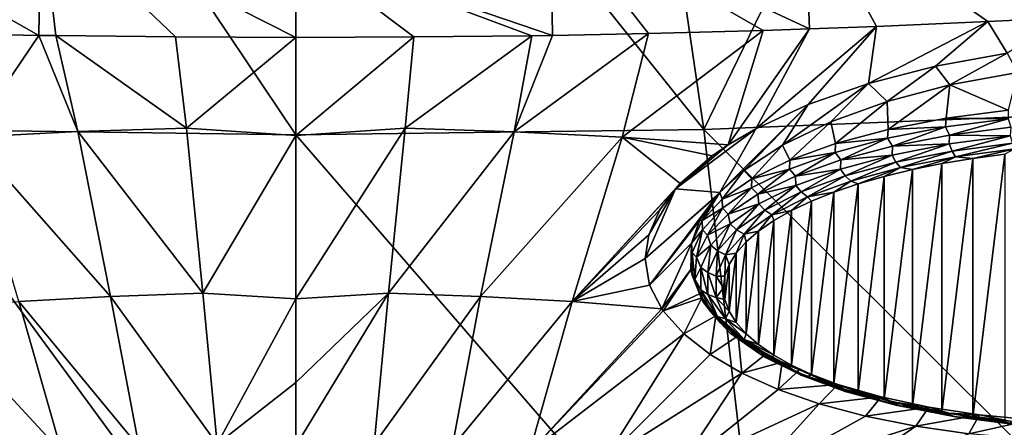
# Model space of a CAD drawing. Header units: metres. Extents: x -90 to 304, y -90 to 74.
# Tile 305 of 570: x 237.55 to 246.29, y -0.75 to 2.87. Entities that reach past the tile are written whole.
import ezdxf

# ---------------------------------------------------------------- set-up
doc = ezdxf.new("R2010")
doc.units = ezdxf.units.M
doc.layers.add('solid_21662050_350', color=7, linetype='CONTINUOUS')

msp = doc.modelspace()

# ---------------------------------------------------------------- linework, layer by layer
at = {"layer": 'solid_21662050_350'}
for points in [[(248.803192, 6.760581, 220.157166), (245.89743, 6.570577, 220.686584), (247.230484, 2.037899, 226.900864)], [(245.89743, 6.570577, 220.686584), (242.95726, 6.456635, 221.00473), (243.626358, 1.89407, 227.302094)], [(245.89743, 6.570577, 220.686584), (243.626358, 1.89407, 227.302094), (247.230484, 2.037899, 226.900864)], [(236.899963, 6.461707, 220.992294), (236.376099, 1.895188, 227.30072), (240, 1.846817, 227.435074)], [(236.899963, 6.461707, 220.992294), (240, 1.846817, 227.435074), (240, 6.41942, 221.109741)], [(242.95726, 6.456635, 221.00473), (240, 6.41942, 221.109741), (243.626358, 1.89407, 227.302094)], [(240, 6.41942, 221.109741), (240, 1.846817, 227.435074), (243.626358, 1.89407, 227.302094)], [(237.717682, 2.728787, 159.861526), (236.74086, 2.748549, 159.852005), (235.485153, 3.996901, 157.219147)], [(237.737213, 3.855853, 157.429031), (237.717682, 2.728787, 159.861526), (235.485153, 3.996901, 157.219147)], [(244.514832, 3.996897, 157.219147), (244.563766, 2.786388, 159.832855), (242.262787, 3.855853, 157.429031)], [(244.514832, 3.996897, 157.219147), (246.843216, 2.884603, 159.780426), (246.147812, 2.850255, 159.799072)], [(244.514832, 3.996897, 157.219147), (246.147812, 2.850255, 159.799072), (245.158539, 2.808026, 159.821594)], [(244.514832, 3.996897, 157.219147), (245.158539, 2.808026, 159.821594), (244.563766, 2.786388, 159.832855)], [(237.86911, 2.726369, 159.862656), (237.717682, 2.728787, 159.861526), (237.737213, 3.855853, 157.429031)], [(240, 3.506255, 158.155914), (240, 2.710597, 159.868927), (237.737213, 3.855853, 157.429031)], [(238.933716, 2.714266, 159.86795), (237.737213, 3.855853, 157.429031), (240, 2.710597, 159.868927)], [(238.933716, 2.714266, 159.86795), (237.86911, 2.726369, 159.862656), (237.737213, 3.855853, 157.429031)], [(242.262787, 3.855853, 157.429031), (242.281311, 2.728769, 159.861526), (240, 3.506255, 158.155914)], [(242.262787, 3.855853, 157.429031), (244.563766, 2.786388, 159.832855), (244.152985, 2.773035, 159.839722)], [(242.262787, 3.855853, 157.429031), (244.152985, 2.773035, 159.839722), (243.132248, 2.745571, 159.85347)], [(242.262787, 3.855853, 157.429031), (243.132248, 2.745571, 159.85347), (242.281311, 2.728769, 159.861526)], [(240, 3.506255, 158.155914), (242.281311, 2.728769, 159.861526), (242.096069, 2.725837, 159.8629)], [(240, 3.506255, 158.155914), (242.096069, 2.725837, 159.8629), (241.049072, 2.71414, 159.867996)], [(240, 3.506255, 158.155914), (241.049072, 2.71414, 159.867996), (240, 2.710597, 159.868927)], [(244.085358, 1.899403, 161.731918), (244.563766, 2.786388, 159.832855), (245.158539, 2.808026, 159.821594)], [(244.55162, 2.114477, 161.285004), (244.085358, 1.899403, 161.731918), (245.158539, 2.808026, 159.821594)], [(245.087784, 2.300788, 160.910645), (244.55162, 2.114477, 161.285004), (245.158539, 2.808026, 159.821594)], [(245.087784, 2.300788, 160.910645), (245.158539, 2.808026, 159.821594), (246.147812, 2.850255, 159.799072)], [(245.681564, 2.454117, 160.617264), (245.087784, 2.300788, 160.910645), (246.147812, 2.850255, 159.799072)], [(246.320206, 2.571103, 160.411362), (245.681564, 2.454117, 160.617264), (246.147812, 2.850255, 159.799072)], [(246.320206, 2.571103, 160.411362), (246.147812, 2.850255, 159.799072), (246.843216, 2.884603, 159.780426)], [(237.107193, 1.824657, 161.845032), (236.74086, 2.748549, 159.852005), (237.717682, 2.728787, 159.861526)], [(238.065475, 1.874485, 161.706619), (237.107193, 1.824657, 161.845032), (237.717682, 2.728787, 159.861526)], [(238.065475, 1.874485, 161.706619), (237.717682, 2.728787, 159.861526), (237.86911, 2.726369, 159.862656)], [(239.030945, 1.904456, 161.623383), (237.86911, 2.726369, 159.862656), (238.933716, 2.714266, 159.86795)], [(239.030945, 1.904456, 161.623383), (238.065475, 1.874485, 161.706619), (237.86911, 2.726369, 159.862656)], [(239.030945, 1.904456, 161.623383), (238.933716, 2.714266, 159.86795), (240, 2.710597, 159.868927)], [(240, 1.841338, 161.756439), (240, 2.710597, 159.868927), (241.049072, 2.71414, 159.867996)], [(240.97139, 1.904406, 161.62352), (240, 1.841338, 161.756439), (241.049072, 2.71414, 159.867996)], [(240.97139, 1.904406, 161.62352), (241.049072, 2.71414, 159.867996), (242.096069, 2.725837, 159.8629)], [(241.939163, 1.874288, 161.707169), (240.97139, 1.904406, 161.62352), (242.096069, 2.725837, 159.8629)], [(241.939163, 1.874288, 161.707169), (242.281311, 2.728769, 159.861526), (243.132248, 2.745571, 159.85347)], [(242.899704, 1.824218, 161.846237), (241.939163, 1.874288, 161.707169), (243.132248, 2.745571, 159.85347)], [(241.939163, 1.874288, 161.707169), (242.096069, 2.725837, 159.8629), (242.281311, 2.728769, 159.861526)], [(242.899704, 1.824218, 161.846237), (243.132248, 2.745571, 159.85347), (244.152985, 2.773035, 159.839722)], [(243.840988, 1.756765, 162.034546), (242.899704, 1.824218, 161.846237), (244.152985, 2.773035, 159.839722)], [(243.840988, 1.756765, 162.034546), (244.152985, 2.773035, 159.839722), (244.563766, 2.786388, 159.832855)], [(244.085358, 1.899403, 161.731918), (243.840988, 1.756765, 162.034546), (244.563766, 2.786388, 159.832855)], [(239.030945, 1.904456, 161.623383), (240, 2.710597, 159.868927), (240, 1.841338, 161.756439)], [(245.810272, 2.28849, 160.985672), (245.681564, 2.454117, 160.617264), (246.320206, 2.571103, 160.411362)], [(246.410065, 2.399859, 160.788681), (245.810272, 2.28849, 160.985672), (246.320206, 2.571103, 160.411362)], [(245.253448, 2.141363, 161.268616), (245.087784, 2.300788, 160.910645), (245.681564, 2.454117, 160.617264)], [(245.810272, 2.28849, 160.985672), (245.253448, 2.141363, 161.268616), (245.681564, 2.454117, 160.617264)], [(246.329178, 2.066496, 160.694), (245.810272, 2.28849, 160.985672), (246.410065, 2.399859, 160.788681)], [(244.324753, 1.755592, 162.061691), (244.55162, 2.114477, 161.285004), (245.087784, 2.300788, 160.910645)], [(244.753952, 1.962202, 161.630371), (244.324753, 1.755592, 162.061691), (245.087784, 2.300788, 160.910645)], [(245.253448, 2.141363, 161.268616), (244.753952, 1.962202, 161.630371), (245.087784, 2.300788, 160.910645)], [(245.26091, 1.893665, 161.174057), (245.253448, 2.141363, 161.268616), (245.810272, 2.28849, 160.985672)], [(245.26091, 1.893665, 161.174057), (245.810272, 2.28849, 160.985672), (245.776062, 1.993542, 160.896637)], [(245.776062, 1.993542, 160.896637), (245.810272, 2.28849, 160.985672), (246.329178, 2.066496, 160.694)], [(243.767517, 1.336121, 162.967575), (244.085358, 1.899403, 161.731918), (244.55162, 2.114477, 161.285004)], [(243.980927, 1.529905, 162.544846), (243.767517, 1.336121, 162.967575), (244.55162, 2.114477, 161.285004)], [(244.324753, 1.755592, 162.061691), (243.980927, 1.529905, 162.544846), (244.55162, 2.114477, 161.285004)], [(244.795074, 1.769064, 161.520142), (244.753952, 1.962202, 161.630371), (245.253448, 2.141363, 161.268616)], [(244.795074, 1.769064, 161.520142), (245.253448, 2.141363, 161.268616), (245.26091, 1.893665, 161.174057)], [(247.230484, 2.037899, 226.900864), (243.626358, 1.89407, 227.302094), (248.36145, -2.821896, 232.902344)], [(245.776062, 1.993542, 160.896637), (246.329178, 2.066496, 160.694), (246.326401, 1.98953, 160.678558)], [(244.388779, 1.622484, 161.927292), (244.324753, 1.755592, 162.061691), (244.753952, 1.962202, 161.630371)], [(244.388779, 1.622484, 161.927292), (244.753952, 1.962202, 161.630371), (244.795074, 1.769064, 161.520142)], [(245.26091, 1.893665, 161.174057), (245.776062, 1.993542, 160.896637), (245.772308, 1.916038, 160.88269)], [(245.776062, 1.993542, 160.896637), (246.326401, 1.98953, 160.678558), (245.772308, 1.916038, 160.88269)], [(245.772308, 1.916038, 160.88269), (246.326401, 1.98953, 160.678558), (245.806671, 1.842183, 160.874023)], [(246.326401, 1.98953, 160.678558), (246.350311, 1.913235, 160.676666), (245.806671, 1.842183, 160.874023)], [(236.376099, 1.895188, 227.30072), (235.808182, -2.98675, 233.363953), (240, -3.042531, 233.51889)], [(236.376099, 1.895188, 227.30072), (240, -3.042531, 233.51889), (240, 1.846817, 227.435074)], [(238.065475, 1.874485, 161.706619), (238.354752, 0.413097, 164.995087), (237.107193, 1.824657, 161.845032)], [(239.030945, 1.904456, 161.623383), (239.175522, 0.441124, 164.917236), (238.065475, 1.874485, 161.706619)], [(238.065475, 1.874485, 161.706619), (239.175522, 0.441124, 164.917236), (238.354752, 0.413097, 164.995087)], [(239.030945, 1.904456, 161.623383), (240, 1.841338, 161.756439), (239.175522, 0.441124, 164.917236)], [(239.175522, 0.441124, 164.917236), (240, 1.841338, 161.756439), (240, 0.390856, 165.028946)], [(240, 0.390856, 165.028946), (240, 1.841338, 161.756439), (240.97139, 1.904406, 161.62352)], [(240, 0.390856, 165.028946), (240.97139, 1.904406, 161.62352), (240.822968, 0.441156, 164.917145)], [(243.626358, 1.89407, 227.302094), (240, 1.846817, 227.435074), (244.193527, -2.987869, 233.365204)], [(240, 1.846817, 227.435074), (240, -3.042531, 233.51889), (244.193527, -2.987869, 233.365204)], [(240.822968, 0.441156, 164.917145), (240.97139, 1.904406, 161.62352), (241.939163, 1.874288, 161.707169)], [(240.822968, 0.441156, 164.917145), (241.939163, 1.874288, 161.707169), (241.642242, 0.41323, 164.994705)], [(241.642242, 0.41323, 164.994705), (241.939163, 1.874288, 161.707169), (242.899704, 1.824218, 161.846237)], [(243.37326, 1.368574, 162.877167), (243.840988, 1.756765, 162.034546), (244.085358, 1.899403, 161.731918)], [(243.767517, 1.336121, 162.967575), (243.37326, 1.368574, 162.877167), (244.085358, 1.899403, 161.731918)], [(243.626358, 1.89407, 227.302094), (244.193527, -2.987869, 233.365204), (248.36145, -2.821896, 232.902344)], [(244.795074, 1.769064, 161.520142), (245.26091, 1.893665, 161.174057), (245.256653, 1.815447, 161.162094)], [(245.256653, 1.815447, 161.162094), (245.772308, 1.916038, 160.88269), (245.299683, 1.744873, 161.144318)], [(245.26091, 1.893665, 161.174057), (245.772308, 1.916038, 160.88269), (245.256653, 1.815447, 161.162094)], [(245.772308, 1.916038, 160.88269), (245.806671, 1.842183, 160.874023), (245.299683, 1.744873, 161.144318)], [(245.299683, 1.744873, 161.144318), (245.806671, 1.842183, 160.874023), (245.802643, 1.765111, 160.904556)], [(245.806671, 1.842183, 160.874023), (246.346909, 1.837469, 160.703568), (245.802643, 1.765111, 160.904556)], [(245.829636, 1.701257, 160.941147), (245.802643, 1.765111, 160.904556), (246.346909, 1.837469, 160.703568)], [(245.806671, 1.842183, 160.874023), (246.350311, 1.913235, 160.676666), (246.346909, 1.837469, 160.703568)], [(246.36525, 1.772464, 160.743362), (245.829636, 1.701257, 160.941147), (246.346909, 1.837469, 160.703568)], [(237.107193, 1.824657, 161.845032), (238.354752, 0.413097, 164.995087), (237.541367, 0.366524, 165.124435)], [(241.642242, 0.41323, 164.994705), (242.899704, 1.824218, 161.846237), (242.454193, 0.366826, 165.123596)], [(243.415512, 1.414585, 162.776031), (242.454193, 0.366826, 165.123596), (242.899704, 1.824218, 161.846237)], [(243.700134, 1.660568, 162.240952), (242.899704, 1.824218, 161.846237), (243.840988, 1.756765, 162.034546)], [(243.700134, 1.660568, 162.240952), (243.415512, 1.414585, 162.776031), (242.899704, 1.824218, 161.846237)], [(243.700134, 1.660568, 162.240952), (243.840988, 1.756765, 162.034546), (243.37326, 1.368574, 162.877167)], [(244.05101, 1.457152, 162.38652), (243.980927, 1.529905, 162.544846), (244.324753, 1.755592, 162.061691)], [(244.05101, 1.457152, 162.38652), (244.324753, 1.755592, 162.061691), (244.388779, 1.622484, 161.927292)], [(244.388779, 1.622484, 161.927292), (244.795074, 1.769064, 161.520142), (244.790894, 1.689996, 161.510544)], [(244.790894, 1.689996, 161.510544), (245.256653, 1.815447, 161.162094), (244.840347, 1.623414, 161.481689)], [(244.795074, 1.769064, 161.520142), (245.256653, 1.815447, 161.162094), (244.790894, 1.689996, 161.510544)], [(245.256653, 1.815447, 161.162094), (245.299683, 1.744873, 161.144318), (244.840347, 1.623414, 161.481689)], [(245.299683, 1.744873, 161.144318), (245.802643, 1.765111, 160.904556), (245.29628, 1.666082, 161.179611)], [(245.331329, 1.603804, 161.211838), (245.29628, 1.666082, 161.179611), (245.802643, 1.765111, 160.904556)], [(245.829636, 1.701257, 160.941147), (245.331329, 1.603804, 161.211838), (245.802643, 1.765111, 160.904556)], [(245.861069, 1.650981, 160.992432), (245.829636, 1.701257, 160.941147), (246.36525, 1.772464, 160.743362)], [(246.386612, 1.720848, 160.79837), (245.861069, 1.650981, 160.992432), (246.36525, 1.772464, 160.743362)], [(244.385391, 1.542476, 161.920303), (244.790894, 1.689996, 161.510544), (244.438614, 1.480434, 161.87883)], [(244.388779, 1.622484, 161.927292), (244.790894, 1.689996, 161.510544), (244.385391, 1.542476, 161.920303)], [(244.790894, 1.689996, 161.510544), (244.840347, 1.623414, 161.481689), (244.438614, 1.480434, 161.87883)], [(244.840347, 1.623414, 161.481689), (245.29628, 1.666082, 161.179611), (244.839157, 1.542596, 161.522614)], [(244.88147, 1.482281, 161.549377), (244.839157, 1.542596, 161.522614), (245.29628, 1.666082, 161.179611)], [(244.840347, 1.623414, 161.481689), (245.299683, 1.744873, 161.144318), (245.29628, 1.666082, 161.179611)], [(245.331329, 1.603804, 161.211838), (244.88147, 1.482281, 161.549377), (245.29628, 1.666082, 161.179611)], [(245.372147, 1.555361, 161.258026), (245.331329, 1.603804, 161.211838), (245.829636, 1.701257, 160.941147)], [(245.861069, 1.650981, 160.992432), (245.372147, 1.555361, 161.258026), (245.829636, 1.701257, 160.941147)], [(246.386612, 1.720848, 160.79837), (246.014343, 1.636482, 161.002762), (245.861069, 1.650981, 160.992432)], [(246.386612, 1.720848, 160.79837), (246.299301, 1.674125, 160.898209), (246.014343, 1.636482, 161.002762)], [(246.014343, -0.659234, 167.379364), (246.014343, 1.636482, 161.002762), (246.299301, 1.674125, 160.898209)], [(246.299301, -0.696878, 167.483917), (246.014343, -0.659234, 167.379364), (246.299301, 1.674125, 160.898209)], [(243.700134, 1.660568, 162.240952), (243.37326, 1.368574, 162.877167), (243.415512, 1.414585, 162.776031)], [(244.05101, 1.457152, 162.38652), (244.388779, 1.622484, 161.927292), (244.385391, 1.542476, 161.920303)], [(244.438614, 1.480434, 161.87883), (244.840347, 1.623414, 161.481689), (244.839157, 1.542596, 161.522614)], [(244.930756, 1.436126, 161.589218), (244.88147, 1.482281, 161.549377), (245.331329, 1.603804, 161.211838)], [(245.372147, 1.555361, 161.258026), (244.930756, 1.436126, 161.589218), (245.331329, 1.603804, 161.211838)], [(245.861069, 1.650981, 160.992432), (245.476776, 1.537975, 161.276382), (245.372147, 1.555361, 161.258026)], [(245.476761, -0.560727, 167.105743), (245.476776, 1.537975, 161.276382), (245.739548, 1.590996, 161.129105)], [(245.739548, -0.613749, 167.253021), (245.476761, -0.560727, 167.105743), (245.739548, 1.590996, 161.129105)], [(245.861069, 1.650981, 160.992432), (245.739548, 1.590996, 161.129105), (245.476776, 1.537975, 161.276382)], [(245.861069, 1.650981, 160.992432), (246.014343, 1.636482, 161.002762), (245.739548, 1.590996, 161.129105)], [(245.739548, -0.613749, 167.253021), (245.739548, 1.590996, 161.129105), (246.014343, 1.636482, 161.002762)], [(246.014343, -0.659234, 167.379364), (245.739548, -0.613749, 167.253021), (246.014343, 1.636482, 161.002762)], [(243.789185, 1.276708, 162.887711), (243.767517, 1.336121, 162.967575), (243.980927, 1.529905, 162.544846)], [(243.789185, 1.276708, 162.887711), (243.980927, 1.529905, 162.544846), (244.05101, 1.457152, 162.38652)], [(244.049179, 1.376166, 162.382233), (244.385391, 1.542476, 161.920303), (244.10318, 1.319032, 162.327133)], [(244.05101, 1.457152, 162.38652), (244.385391, 1.542476, 161.920303), (244.049179, 1.376166, 162.382233)], [(244.385391, 1.542476, 161.920303), (244.438614, 1.480434, 161.87883), (244.10318, 1.319032, 162.327133)], [(244.438614, 1.480434, 161.87883), (244.839157, 1.542596, 161.522614), (244.441452, 1.39741, 161.925888)], [(244.490112, 1.339404, 161.946228), (244.441452, 1.39741, 161.925888), (244.839157, 1.542596, 161.522614)], [(244.88147, 1.482281, 161.549377), (244.490112, 1.339404, 161.946228), (244.839157, 1.542596, 161.522614)], [(245.372147, 1.555361, 161.258026), (244.994415, 1.410838, 161.629517), (244.930756, 1.436126, 161.589218)], [(245.372147, 1.555361, 161.258026), (245.227844, 1.47779, 161.443542), (244.994415, 1.410838, 161.629517)], [(245.372147, 1.555361, 161.258026), (245.476776, 1.537975, 161.276382), (245.227844, 1.47779, 161.443542)], [(245.227844, -0.500542, 166.938583), (245.227844, 1.47779, 161.443542), (245.476776, 1.537975, 161.276382)], [(245.476761, -0.560727, 167.105743), (245.227844, -0.500542, 166.938583), (245.476776, 1.537975, 161.276382)], [(243.415512, 1.414585, 162.776031), (243.37326, 1.368574, 162.877167), (242.454193, 0.366826, 165.123596)], [(243.789185, 1.276708, 162.887711), (244.05101, 1.457152, 162.38652), (244.049179, 1.376166, 162.382233)], [(244.10318, 1.319032, 162.327133), (244.438614, 1.480434, 161.87883), (244.441452, 1.39741, 161.925888)], [(244.546753, 1.295938, 161.978592), (244.490112, 1.339404, 161.946228), (244.88147, 1.482281, 161.549377)], [(244.930756, 1.436126, 161.589218), (244.546753, 1.295938, 161.978592), (244.88147, 1.482281, 161.549377)], [(244.930756, 1.436126, 161.589218), (244.778107, 1.337588, 161.832977), (244.546753, 1.295938, 161.978592)], [(244.930756, 1.436126, 161.589218), (244.994415, 1.410838, 161.629517), (244.778107, 1.337588, 161.832977)], [(244.778107, -0.36034, 166.549149), (244.778107, 1.337588, 161.832977), (244.994415, 1.410838, 161.629517)], [(244.994415, -0.433591, 166.752609), (244.778107, -0.36034, 166.549149), (244.994415, 1.410838, 161.629517)], [(244.994415, -0.433591, 166.752609), (244.994415, 1.410838, 161.629517), (245.227844, 1.47779, 161.443542)], [(245.227844, -0.500542, 166.938583), (244.994415, -0.433591, 166.752609), (245.227844, 1.47779, 161.443542)], [(243.37326, 1.368574, 162.877167), (243.233795, 1.180264, 163.294296), (242.454193, 0.366826, 165.123596)], [(243.37326, 1.368574, 162.877167), (243.104782, 0.750608, 164.264084), (243.135452, 0.959581, 163.789352)], [(243.767517, 1.336121, 162.967575), (243.104782, 0.750608, 164.264084), (243.37326, 1.368574, 162.877167)], [(243.739594, 1.305134, 163.035751), (243.104782, 0.750608, 164.264084), (243.767517, 1.336121, 162.967575)], [(243.37326, 1.368574, 162.877167), (243.135452, 0.959581, 163.789352), (243.233795, 1.180264, 163.294296)], [(243.609055, 1.085126, 163.419861), (243.739594, 1.305134, 163.035751), (243.767517, 1.336121, 162.967575)], [(243.609055, 1.085126, 163.419861), (243.767517, 1.336121, 162.967575), (243.789185, 1.276708, 162.887711)], [(243.789185, 1.276708, 162.887711), (244.049179, 1.376166, 162.382233), (243.789719, 1.194768, 162.886093)], [(243.789719, 1.194768, 162.886093), (244.049179, 1.376166, 162.382233), (243.841293, 1.142701, 162.81691)], [(244.049179, 1.376166, 162.382233), (244.10318, 1.319032, 162.327133), (243.841293, 1.142701, 162.81691)], [(243.841293, 1.142701, 162.81691), (244.10318, 1.319032, 162.327133), (244.112091, 1.233767, 162.380417)], [(244.10318, 1.319032, 162.327133), (244.441452, 1.39741, 161.925888), (244.112091, 1.233767, 162.380417)], [(244.165985, 1.178365, 162.393539), (244.112091, 1.233767, 162.380417), (244.441452, 1.39741, 161.925888)], [(244.490112, 1.339404, 161.946228), (244.165985, 1.178365, 162.393539), (244.441452, 1.39741, 161.925888)], [(244.228729, 1.137929, 162.41748), (244.165985, 1.178365, 162.393539), (244.490112, 1.339404, 161.946228)], [(244.546753, 1.295938, 161.978592), (244.228729, 1.137929, 162.41748), (244.490112, 1.339404, 161.946228)], [(244.546753, 1.295938, 161.978592), (244.778107, 1.337588, 161.832977), (244.580429, 1.258541, 162.052536)], [(244.580429, -0.281293, 166.32959), (244.580429, 1.258541, 162.052536), (244.778107, 1.337588, 161.832977)], [(244.778107, -0.36034, 166.549149), (244.580429, -0.281293, 166.32959), (244.778107, 1.337588, 161.832977)], [(243.739594, 1.305134, 163.035751), (243.142944, 0.512336, 164.812469), (243.104782, 0.750608, 164.264084)], [(243.739594, 1.305134, 163.035751), (243.589676, 1.090346, 163.512573), (243.142944, 0.512336, 164.812469)], [(243.609055, 1.085126, 163.419861), (243.589676, 1.090346, 163.512573), (243.739594, 1.305134, 163.035751)], [(243.609055, 1.085126, 163.419861), (243.789185, 1.276708, 162.887711), (243.789719, 1.194768, 162.886093)], [(243.841293, 1.142701, 162.81691), (244.112091, 1.233767, 162.380417), (243.858398, 1.055324, 162.876068)], [(243.916321, 1.00276, 162.881302), (243.858398, 1.055324, 162.876068), (244.112091, 1.233767, 162.380417)], [(244.165985, 1.178365, 162.393539), (243.916321, 1.00276, 162.881302), (244.112091, 1.233767, 162.380417)], [(244.546753, 1.295938, 161.978592), (244.402664, 1.174223, 162.286743), (244.228729, 1.137929, 162.41748)], [(244.546753, 1.295938, 161.978592), (244.580429, 1.258541, 162.052536), (244.402664, 1.174223, 162.286743)], [(244.402664, -0.196975, 166.095383), (244.402664, 1.174223, 162.286743), (244.580429, 1.258541, 162.052536)], [(244.580429, -0.281293, 166.32959), (244.402664, -0.196975, 166.095383), (244.580429, 1.258541, 162.052536)], [(243.233795, 1.180264, 163.294296), (243.135452, 0.959581, 163.789352), (242.454193, 0.366826, 165.123596)], [(243.609055, 1.085126, 163.419861), (243.789719, 1.194768, 162.886093), (243.612793, 1.002316, 163.420654)], [(243.612793, 1.002316, 163.420654), (243.789719, 1.194768, 162.886093), (243.658646, 0.955261, 163.337555)], [(243.789719, 1.194768, 162.886093), (243.841293, 1.142701, 162.81691), (243.658646, 0.955261, 163.337555)], [(243.658646, 0.955261, 163.337555), (243.841293, 1.142701, 162.81691), (243.858398, 1.055324, 162.876068)], [(243.983765, 0.965629, 162.896072), (243.916321, 1.00276, 162.881302), (244.165985, 1.178365, 162.393539)], [(244.228729, 1.137929, 162.41748), (243.983765, 0.965629, 162.896072), (244.165985, 1.178365, 162.393539)], [(244.228729, 1.137929, 162.41748), (244.11174, 0.992155, 162.79245), (243.983765, 0.965629, 162.896072)], [(244.228729, 1.137929, 162.41748), (244.246094, 1.085232, 162.53392), (244.11174, 0.992155, 162.79245)], [(244.228729, 1.137929, 162.41748), (244.402664, 1.174223, 162.286743), (244.246094, 1.085232, 162.53392)], [(244.246094, -0.107985, 165.848206), (244.246094, 1.085232, 162.53392), (244.402664, 1.174223, 162.286743)], [(244.402664, -0.196975, 166.095383), (244.246094, -0.107985, 165.848206), (244.402664, 1.174223, 162.286743)], [(243.589676, 1.090346, 163.512573), (243.514618, 0.886625, 163.971207), (243.142944, 0.512336, 164.812469)], [(243.609055, 1.085126, 163.419861), (243.514618, 0.886625, 163.971207), (243.589676, 1.090346, 163.512573)], [(243.609055, 1.085126, 163.419861), (243.612793, 1.002316, 163.420654), (243.514618, 0.886625, 163.971207)], [(243.658646, 0.955261, 163.337555), (243.858398, 1.055324, 162.876068), (243.686066, 0.866066, 163.401749)], [(243.746719, 0.816512, 163.398621), (243.686066, 0.866066, 163.401749), (243.858398, 1.055324, 162.876068)], [(243.916321, 1.00276, 162.881302), (243.746719, 0.816512, 163.398621), (243.858398, 1.055324, 162.876068)], [(244.11174, -0.014907, 165.589676), (244.11174, 0.992155, 162.79245), (244.246094, 1.085232, 162.53392)], [(244.246094, -0.107985, 165.848206), (244.11174, -0.014907, 165.589676), (244.246094, 1.085232, 162.53392)], [(243.522339, 0.803091, 163.974014), (243.514618, 0.886625, 163.971207), (243.612793, 1.002316, 163.420654)], [(243.522339, 0.803091, 163.974014), (243.612793, 1.002316, 163.420654), (243.559189, 0.76077, 163.877762)], [(243.612793, 1.002316, 163.420654), (243.658646, 0.955261, 163.337555), (243.559189, 0.76077, 163.877762)], [(243.817368, 0.782887, 163.403656), (243.746719, 0.816512, 163.398621), (243.916321, 1.00276, 162.881302)], [(243.983765, 0.965629, 162.896072), (243.817368, 0.782887, 163.403656), (243.916321, 1.00276, 162.881302)], [(243.983765, 0.965629, 162.896072), (243.913254, 0.796349, 163.336319), (243.817368, 0.782887, 163.403656)], [(243.983765, 0.965629, 162.896072), (244.000534, 0.895639, 163.060532), (243.913254, 0.796349, 163.336319)], [(243.983765, 0.965629, 162.896072), (244.11174, 0.992155, 162.79245), (244.000534, 0.895639, 163.060532)], [(244.000534, 0.081609, 165.321594), (244.000534, 0.895639, 163.060532), (244.11174, 0.992155, 162.79245)], [(244.11174, -0.014907, 165.589676), (244.000534, 0.081609, 165.321594), (244.11174, 0.992155, 162.79245)], [(243.135452, 0.959581, 163.789352), (243.104782, 0.750608, 164.264084), (242.454193, 0.366826, 165.123596)], [(243.514618, 0.886625, 163.971207), (243.25206, 0.301562, 165.304474), (243.142944, 0.512336, 164.812469)], [(243.514618, 0.886625, 163.971207), (243.50975, 0.652919, 164.504959), (243.25206, 0.301562, 165.304474)], [(243.522339, 0.803091, 163.974014), (243.50975, 0.652919, 164.504959), (243.514618, 0.886625, 163.971207)], [(243.559189, 0.76077, 163.877762), (243.658646, 0.955261, 163.337555), (243.686066, 0.866066, 163.401749)], [(243.913254, 0.180899, 165.045807), (243.913254, 0.796349, 163.336319), (244.000534, 0.895639, 163.060532)], [(244.000534, 0.081609, 165.321594), (243.913254, 0.180899, 165.045807), (244.000534, 0.895639, 163.060532)], [(243.52037, 0.601525, 164.53389), (243.50975, 0.652919, 164.504959), (243.522339, 0.803091, 163.974014)], [(243.52037, 0.601525, 164.53389), (243.522339, 0.803091, 163.974014), (243.545059, 0.563441, 164.425873)], [(243.522339, 0.803091, 163.974014), (243.559189, 0.76077, 163.877762), (243.545059, 0.563441, 164.425873)], [(243.559189, 0.76077, 163.877762), (243.686066, 0.866066, 163.401749), (243.598923, 0.670221, 163.945724)], [(243.660965, 0.623782, 163.933945), (243.598923, 0.670221, 163.945724), (243.686066, 0.866066, 163.401749)], [(243.746719, 0.816512, 163.398621), (243.660965, 0.623782, 163.933945), (243.686066, 0.866066, 163.401749)], [(243.733215, 0.593784, 163.928909), (243.660965, 0.623782, 163.933945), (243.746719, 0.816512, 163.398621)], [(243.817368, 0.782887, 163.403656), (243.733215, 0.593784, 163.928909), (243.746719, 0.816512, 163.398621)], [(243.817368, 0.782887, 163.403656), (243.913254, 0.796349, 163.336319), (243.850479, 0.694944, 163.617981)], [(243.850479, 0.282304, 164.764145), (243.850479, 0.694944, 163.617981), (243.913254, 0.796349, 163.336319)], [(243.913254, 0.180899, 165.045807), (243.850479, 0.282304, 164.764145), (243.913254, 0.796349, 163.336319)], [(243.104782, 0.750608, 164.264084), (243.142944, 0.512336, 164.812469), (242.454193, 0.366826, 165.123596)], [(243.545059, 0.563441, 164.425873), (243.559189, 0.76077, 163.877762), (243.598923, 0.670221, 163.945724)], [(243.817368, 0.782887, 163.403656), (243.812637, 0.592143, 163.903534), (243.733215, 0.593784, 163.928909)], [(243.817368, 0.782887, 163.403656), (243.850479, 0.694944, 163.617981), (243.812637, 0.592143, 163.903534)], [(243.50975, 0.652919, 164.504959), (243.26326, 0.285599, 165.342026), (243.25206, 0.301562, 165.304474)], [(243.50975, 0.652919, 164.504959), (243.587296, 0.435848, 165.008316), (243.26326, 0.285599, 165.342026)], [(243.52037, 0.601525, 164.53389), (243.587296, 0.435848, 165.008316), (243.50975, 0.652919, 164.504959)], [(243.545059, 0.563441, 164.425873), (243.598923, 0.670221, 163.945724), (243.598923, 0.472164, 164.49585)], [(243.660965, 0.428875, 164.475327), (243.598923, 0.472164, 164.49585), (243.598923, 0.670221, 163.945724)], [(243.660965, 0.623782, 163.933945), (243.660965, 0.428875, 164.475327), (243.598923, 0.670221, 163.945724)], [(243.733215, 0.402546, 164.460098), (243.660965, 0.428875, 164.475327), (243.660965, 0.623782, 163.933945)], [(243.733215, 0.593784, 163.928909), (243.733215, 0.402546, 164.460098), (243.660965, 0.623782, 163.933945)], [(243.812637, 0.385105, 164.478592), (243.812637, 0.592143, 163.903534), (243.850479, 0.694944, 163.617981)], [(243.850479, 0.282304, 164.764145), (243.812637, 0.385105, 164.478592), (243.850479, 0.694944, 163.617981)], [(243.52037, 0.601525, 164.53389), (243.607422, 0.401176, 165.089432), (243.587296, 0.435848, 165.008316)], [(243.52037, 0.601525, 164.53389), (243.616592, 0.367546, 164.969986), (243.607422, 0.401176, 165.089432)], [(243.52037, 0.601525, 164.53389), (243.545059, 0.563441, 164.425873), (243.616592, 0.367546, 164.969986)], [(243.616592, 0.367546, 164.969986), (243.545059, 0.563441, 164.425873), (243.598923, 0.472164, 164.49585)], [(243.733215, 0.593784, 163.928909), (243.812637, 0.592143, 163.903534), (243.800003, 0.488624, 164.191055)], [(243.733215, 0.593784, 163.928909), (243.800003, 0.488624, 164.191055), (243.733215, 0.402546, 164.460098)], [(243.812637, 0.385105, 164.478592), (243.800003, 0.488624, 164.191055), (243.812637, 0.592143, 163.903534)], [(238.354752, 0.413097, 164.995087), (239.175522, 0.441124, 164.917236), (239.302307, -0.896761, 168.076904)], [(239.175522, 0.441124, 164.917236), (240, 0.390856, 165.028946), (239.302307, -0.896761, 168.076904)], [(240.822968, 0.441156, 164.917145), (240.697693, -0.896761, 168.076904), (240, -0.913983, 168.115265)], [(240.822968, 0.441156, 164.917145), (240, -0.913983, 168.115265), (240, -0.35037, 166.764664)], [(240, 0.390856, 165.028946), (240.822968, 0.441156, 164.917145), (240, -0.35037, 166.764664)], [(240.822968, 0.441156, 164.917145), (241.642242, 0.41323, 164.994705), (240.697693, -0.896761, 168.076904)], [(243.142944, 0.512336, 164.812469), (243.25206, 0.301562, 165.304474), (242.454193, 0.366826, 165.123596)], [(243.616592, 0.367546, 164.969986), (243.598923, 0.472164, 164.49585), (243.686066, 0.276319, 165.039841)], [(243.746719, 0.236146, 165.010651), (243.686066, 0.276319, 165.039841), (243.598923, 0.472164, 164.49585)], [(243.660965, 0.428875, 164.475327), (243.746719, 0.236146, 165.010651), (243.598923, 0.472164, 164.49585)], [(243.733215, 0.402546, 164.460098), (243.800003, 0.488624, 164.191055), (243.812637, 0.385105, 164.478592)], [(236.745972, 0.299541, 165.30925), (237.541367, 0.366524, 165.124435), (237.924118, -0.970702, 168.282288)], [(237.541367, 0.366524, 165.124435), (238.354752, 0.413097, 164.995087), (238.608917, -0.92456, 168.154129)], [(237.541367, 0.366524, 165.124435), (238.608917, -0.92456, 168.154129), (237.924118, -0.970702, 168.282288)], [(238.354752, 0.413097, 164.995087), (239.302307, -0.896761, 168.076904), (238.608917, -0.92456, 168.154129)], [(239.302307, -0.896761, 168.076904), (240, 0.390856, 165.028946), (240, -0.35037, 166.764664)], [(241.642242, 0.41323, 164.994705), (241.391083, -0.92456, 168.154129), (240.697693, -0.896761, 168.076904)], [(241.642242, 0.41323, 164.994705), (242.454193, 0.366826, 165.123596), (241.391083, -0.92456, 168.154129)], [(242.454193, 0.366826, 165.123596), (242.075882, -0.970702, 168.282288), (241.391083, -0.92456, 168.154129)], [(242.454193, 0.366826, 165.123596), (243.25206, 0.301562, 165.304474), (242.075882, -0.970702, 168.282288)], [(243.587296, 0.435848, 165.008316), (243.607422, 0.401176, 165.089432), (243.26326, 0.285599, 165.342026)], [(243.607422, 0.401176, 165.089432), (243.447525, 0.079916, 165.829575), (243.26326, 0.285599, 165.342026)], [(243.607422, 0.401176, 165.089432), (243.730789, 0.240396, 165.468414), (243.447525, 0.079916, 165.829575)], [(243.772217, 0.177328, 165.498337), (243.730789, 0.240396, 165.468414), (243.607422, 0.401176, 165.089432)], [(243.772217, 0.177328, 165.498337), (243.607422, 0.401176, 165.089432), (243.616592, 0.367546, 164.969986)], [(243.772217, 0.177328, 165.498337), (243.616592, 0.367546, 164.969986), (243.686066, 0.276319, 165.039841)], [(243.817368, 0.213443, 164.985352), (243.746719, 0.236146, 165.010651), (243.660965, 0.428875, 164.475327)], [(243.733215, 0.402546, 164.460098), (243.817368, 0.213443, 164.985352), (243.660965, 0.428875, 164.475327)], [(243.733215, 0.402546, 164.460098), (243.812637, 0.385105, 164.478592), (243.850479, 0.282304, 164.764145)], [(243.733215, 0.402546, 164.460098), (243.850479, 0.282304, 164.764145), (243.817368, 0.213443, 164.985352)], [(236.745972, 0.299541, 165.30925), (237.924118, -0.970702, 168.282288), (237.252106, -1.034902, 168.460617)], [(243.25206, 0.301562, 165.304474), (243.26326, 0.285599, 165.342026), (242.075882, -0.970702, 168.282288)], [(243.26326, 0.285599, 165.342026), (243.447525, 0.079916, 165.829575), (242.075882, -0.970702, 168.282288)], [(243.772217, 0.177328, 165.498337), (243.686066, 0.276319, 165.039841), (243.858398, 0.087061, 165.565521)], [(243.916321, 0.049898, 165.527969), (243.858398, 0.087061, 165.565521), (243.686066, 0.276319, 165.039841)], [(243.746719, 0.236146, 165.010651), (243.916321, 0.049898, 165.527969), (243.686066, 0.276319, 165.039841)], [(243.817368, 0.213443, 164.985352), (243.850479, 0.282304, 164.764145), (243.913254, 0.180899, 165.045807)], [(243.730789, 0.240396, 165.468414), (243.682159, -0.103526, 166.271194), (243.447525, 0.079916, 165.829575)], [(243.730789, 0.240396, 165.468414), (243.929428, 0.063896, 165.890396), (243.682159, -0.103526, 166.271194)], [(243.772217, 0.177328, 165.498337), (243.929428, 0.063896, 165.890396), (243.730789, 0.240396, 165.468414)], [(243.983765, 0.0307, 165.492935), (243.916321, 0.049898, 165.527969), (243.746719, 0.236146, 165.010651)], [(243.817368, 0.213443, 164.985352), (243.983765, 0.0307, 165.492935), (243.746719, 0.236146, 165.010651)], [(244.008575, -0.003093, 165.999481), (243.929428, 0.063896, 165.890396), (243.772217, 0.177328, 165.498337)], [(244.008575, -0.003093, 165.999481), (243.772217, 0.177328, 165.498337), (243.858398, 0.087061, 165.565521)], [(243.817368, 0.213443, 164.985352), (243.913254, 0.180899, 165.045807), (244.000534, 0.081609, 165.321594)], [(243.817368, 0.213443, 164.985352), (244.000534, 0.081609, 165.321594), (243.983765, 0.0307, 165.492935)], [(243.447525, 0.079916, 165.829575), (242.747894, -1.034902, 168.460617), (242.075882, -0.970702, 168.282288)], [(243.447525, 0.079916, 165.829575), (243.682159, -0.103526, 166.271194), (242.747894, -1.034902, 168.460617)], [(243.929428, 0.063896, 165.890396), (243.962997, -0.267862, 166.673645), (243.682159, -0.103526, 166.271194)], [(244.008575, -0.003093, 165.999481), (243.858398, 0.087061, 165.565521), (244.112091, -0.091383, 166.061157)], [(244.165985, -0.125707, 166.015732), (244.112091, -0.091383, 166.061157), (243.858398, 0.087061, 165.565521)], [(243.916321, 0.049898, 165.527969), (244.165985, -0.125707, 166.015732), (243.858398, 0.087061, 165.565521)], [(244.228729, -0.1416, 165.971512), (244.165985, -0.125707, 166.015732), (243.916321, 0.049898, 165.527969)], [(243.983765, 0.0307, 165.492935), (244.228729, -0.1416, 165.971512), (243.916321, 0.049898, 165.527969)], [(243.929428, 0.063896, 165.890396), (244.177826, -0.095836, 166.278809), (243.962997, -0.267862, 166.673645)], [(244.008575, -0.003093, 165.999481), (244.177826, -0.095836, 166.278809), (243.929428, 0.063896, 165.890396)], [(243.983765, 0.0307, 165.492935), (244.000534, 0.081609, 165.321594), (244.11174, -0.014907, 165.589676)], [(243.983765, 0.0307, 165.492935), (244.11174, -0.014907, 165.589676), (244.246094, -0.107985, 165.848206)], [(243.983765, 0.0307, 165.492935), (244.246094, -0.107985, 165.848206), (244.228729, -0.1416, 165.971512)], [(244.008575, -0.003093, 165.999481), (244.320572, -0.170111, 166.462036), (244.177826, -0.095836, 166.278809)], [(244.008575, -0.003093, 165.999481), (244.112091, -0.091383, 166.061157), (244.320572, -0.170111, 166.462036)], [(243.682159, -0.103526, 166.271194), (243.962997, -0.267862, 166.673645), (242.747894, -1.034902, 168.460617)], [(244.177826, -0.095836, 166.278809), (244.320572, -0.170111, 166.462036), (243.962997, -0.267862, 166.673645)], [(244.320572, -0.170111, 166.462036), (244.284332, -0.412743, 167.035553), (243.962997, -0.267862, 166.673645)], [(244.112091, -0.091383, 166.061157), (244.441452, -0.255025, 166.515701), (244.320572, -0.170111, 166.462036)], [(244.490112, -0.286747, 166.463043), (244.441452, -0.255025, 166.515701), (244.112091, -0.091383, 166.061157)], [(244.165985, -0.125707, 166.015732), (244.490112, -0.286747, 166.463043), (244.112091, -0.091383, 166.061157)], [(244.546753, -0.299608, 166.4104), (244.490112, -0.286747, 166.463043), (244.165985, -0.125707, 166.015732)], [(244.228729, -0.1416, 165.971512), (244.546753, -0.299608, 166.4104), (244.165985, -0.125707, 166.015732)], [(244.228729, -0.1416, 165.971512), (244.246094, -0.107985, 165.848206), (244.402664, -0.196975, 166.095383)], [(244.228729, -0.1416, 165.971512), (244.402664, -0.196975, 166.095383), (244.580429, -0.281293, 166.32959)], [(244.228729, -0.1416, 165.971512), (244.580429, -0.281293, 166.32959), (244.546753, -0.299608, 166.4104)], [(244.320572, -0.170111, 166.462036), (244.47377, -0.239866, 166.635941), (244.284332, -0.412743, 167.035553)], [(244.441452, -0.255025, 166.515701), (244.47377, -0.239866, 166.635941), (244.320572, -0.170111, 166.462036)], [(244.47377, -0.239866, 166.635941), (244.815811, -0.367859, 166.960968), (244.284332, -0.412743, 167.035553)], [(244.441452, -0.255025, 166.515701), (244.839157, -0.400211, 166.918961), (244.47377, -0.239866, 166.635941)], [(244.88147, -0.429624, 166.859894), (244.839157, -0.400211, 166.918961), (244.441452, -0.255025, 166.515701)], [(244.490112, -0.286747, 166.463043), (244.88147, -0.429624, 166.859894), (244.441452, -0.255025, 166.515701)], [(244.839157, -0.400211, 166.918961), (244.815811, -0.367859, 166.960968), (244.47377, -0.239866, 166.635941)], [(243.962997, -0.267862, 166.673645), (243.402969, -1.116764, 168.687988), (242.747894, -1.034902, 168.460617)], [(243.962997, -0.267862, 166.673645), (244.284332, -0.412743, 167.035553), (243.402969, -1.116764, 168.687988)], [(244.930756, -0.439796, 166.799789), (244.88147, -0.429624, 166.859894), (244.490112, -0.286747, 166.463043)], [(244.546753, -0.299608, 166.4104), (244.930756, -0.439796, 166.799789), (244.490112, -0.286747, 166.463043)], [(244.546753, -0.299608, 166.4104), (244.580429, -0.281293, 166.32959), (244.778107, -0.36034, 166.549149)], [(244.546753, -0.299608, 166.4104), (244.778107, -0.36034, 166.549149), (244.930756, -0.439796, 166.799789)], [(239.302307, -0.896761, 168.076904), (240, -0.35037, 166.764664), (240, -0.913983, 168.115265)], [(244.284332, -0.412743, 167.035553), (244.650574, -0.540293, 167.362152), (243.402969, -1.116764, 168.687988)], [(244.815811, -0.367859, 166.960968), (244.650574, -0.540293, 167.362152), (244.284332, -0.412743, 167.035553)], [(244.815811, -0.367859, 166.960968), (245.200882, -0.478169, 167.249878), (244.650574, -0.540293, 167.362152)], [(244.930756, -0.439796, 166.799789), (244.778107, -0.36034, 166.549149), (244.994415, -0.433591, 166.752609)], [(245.29628, -0.523698, 167.261963), (245.200882, -0.478169, 167.249878), (244.815811, -0.367859, 166.960968)], [(244.839157, -0.400211, 166.918961), (245.29628, -0.523698, 167.261963), (244.815811, -0.367859, 166.960968)], [(245.331329, -0.551146, 167.197433), (245.29628, -0.523698, 167.261963), (244.839157, -0.400211, 166.918961)], [(244.88147, -0.429624, 166.859894), (245.331329, -0.551146, 167.197433), (244.839157, -0.400211, 166.918961)], [(245.372147, -0.559032, 167.130981), (245.331329, -0.551146, 167.197433), (244.88147, -0.429624, 166.859894)], [(244.930756, -0.439796, 166.799789), (245.372147, -0.559032, 167.130981), (244.88147, -0.429624, 166.859894)], [(244.930756, -0.439796, 166.799789), (244.994415, -0.433591, 166.752609), (245.227844, -0.500542, 166.938583)], [(245.200882, -0.478169, 167.249878), (245.061737, -0.650251, 167.652908), (244.650574, -0.540293, 167.362152)], [(244.930756, -0.439796, 166.799789), (245.227844, -0.500542, 166.938583), (245.372147, -0.559032, 167.130981)], [(245.200882, -0.478169, 167.249878), (245.622665, -0.568443, 167.496735), (245.061737, -0.650251, 167.652908)], [(245.29628, -0.523698, 167.261963), (245.622665, -0.568443, 167.496735), (245.200882, -0.478169, 167.249878)], [(245.372147, -0.559032, 167.130981), (245.227844, -0.500542, 166.938583), (245.476761, -0.560727, 167.105743)], [(245.29628, -0.523698, 167.261963), (245.802643, -0.622727, 167.537033), (245.622665, -0.568443, 167.496735)], [(245.829636, -0.648599, 167.468124), (245.802643, -0.622727, 167.537033), (245.29628, -0.523698, 167.261963)], [(245.331329, -0.551146, 167.197433), (245.829636, -0.648599, 167.468124), (245.29628, -0.523698, 167.261963)], [(244.650574, -0.540293, 167.362152), (244.037064, -1.215784, 168.963028), (243.402969, -1.116764, 168.687988)], [(244.650574, -0.540293, 167.362152), (245.061737, -0.650251, 167.652908), (244.037064, -1.215784, 168.963028)], [(245.622665, -0.568443, 167.496735), (245.508881, -0.73931, 167.899475), (245.061737, -0.650251, 167.652908)], [(245.861069, -0.654651, 167.396576), (245.829636, -0.648599, 167.468124), (245.331329, -0.551146, 167.197433)], [(245.372147, -0.559032, 167.130981), (245.861069, -0.654651, 167.396576), (245.331329, -0.551146, 167.197433)], [(245.372147, -0.559032, 167.130981), (245.476761, -0.560727, 167.105743), (245.739548, -0.613749, 167.253021)], [(245.372147, -0.559032, 167.130981), (245.739548, -0.613749, 167.253021), (245.861069, -0.654651, 167.396576)], [(245.622665, -0.568443, 167.496735), (246.071884, -0.636559, 167.695801), (245.508881, -0.73931, 167.899475)], [(245.802643, -0.622727, 167.537033), (246.071884, -0.636559, 167.695801), (245.622665, -0.568443, 167.496735)], [(245.061737, -0.650251, 167.652908), (245.508881, -0.73931, 167.899475), (244.037064, -1.215784, 168.963028)], [(246.071884, -0.636559, 167.695801), (245.979263, -0.805181, 168.095383), (245.508881, -0.73931, 167.899475)], [(245.861069, -0.654651, 167.396576), (245.739548, -0.613749, 167.253021), (246.014343, -0.659234, 167.379364)], [(245.802643, -0.622727, 167.537033), (246.346909, -0.695085, 167.738007), (246.071884, -0.636559, 167.695801)], [(246.36525, -0.719807, 167.665909), (246.346909, -0.695085, 167.738007), (245.802643, -0.622727, 167.537033)], [(245.829636, -0.648599, 167.468124), (246.36525, -0.719807, 167.665909), (245.802643, -0.622727, 167.537033)], [(246.386612, -0.724518, 167.590637), (246.36525, -0.719807, 167.665909), (245.829636, -0.648599, 167.468124)], [(245.861069, -0.654651, 167.396576), (246.386612, -0.724518, 167.590637), (245.829636, -0.648599, 167.468124)], [(245.861069, -0.654651, 167.396576), (246.014343, -0.659234, 167.379364), (246.299301, -0.696878, 167.483917)], [(245.861069, -0.654651, 167.396576), (246.299301, -0.696878, 167.483917), (246.386612, -0.724518, 167.590637)], [(246.071884, -0.636559, 167.695801), (246.538788, -0.681351, 167.843445), (245.979263, -0.805181, 168.095383)], [(246.538788, -0.681351, 167.843445), (246.466721, -0.847211, 168.238495), (245.979263, -0.805181, 168.095383)], [(246.346909, -0.695085, 167.738007), (246.538788, -0.681351, 167.843445), (246.071884, -0.636559, 167.695801)], [(245.508881, -0.73931, 167.899475), (244.646255, -1.331351, 169.284027), (244.037064, -1.215784, 168.963028)], [(245.508881, -0.73931, 167.899475), (245.979263, -0.805181, 168.095383), (244.646255, -1.331351, 169.284027)]]:
    msp.add_3dface(points, dxfattribs=at)

doc.saveas('drawing.dxf')
